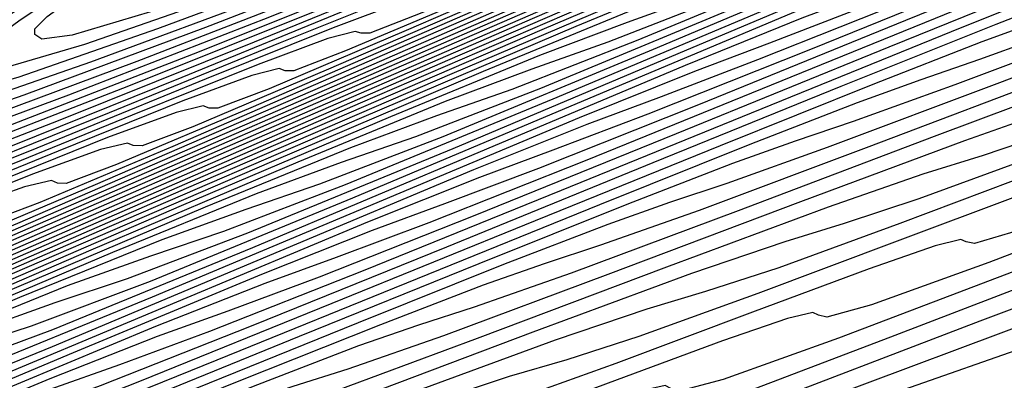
# Model space of a CAD drawing. Extents: x 3249832 to 3255657, y 13789405 to 13793316.
# Tile 267 of 656: x 3254697.57 to 3254706.89, y 13790568.93 to 13790572.35. Entities that reach past the tile are written whole.
import ezdxf

# ---------------------------------------------------------------- set-up
doc = ezdxf.new("R2010")
doc.units = 0
doc.header["$LTSCALE"] = 100
doc.header["$MEASUREMENT"] = 0
for name, color, linetype in [('GRATIO_CON', 10, 'CONTINUOUS'), ('GRATIO_ICON', 7, 'CONTINUOUS'), ('TARGETS_EAST', 7, 'CONTINUOUS')]:
    doc.layers.add(name, color=color, linetype=linetype)

# ---------------------------------------------------------------- blocks, each defined once
blk = doc.blocks.new('Gratio_032316_contours')
at = {"layer": 'GRATIO_CON', "color": 5, "linetype": 'Continuous', "flags": 128}
for points in [[(3254707.3151, 13790569.3237), (3254705.7475, 13790568.7735), (3254703.6476, 13790567.9855), (3254701.4327, 13790567.1382), (3254699.6263, 13790566.4588), (3254698.6125, 13790566.1141), (3254698.2196, 13790566.0298), (3254698.1369, 13790566.071), (3254698.0773, 13790566.1139), (3254697.849, 13790566.0795), (3254697.2838, 13790565.8994), (3254696.2975, 13790565.5417), (3254695.142, 13790565.1179), (3254694.1528, 13790564.7755), (3254693.5454, 13790564.6088), (3254693.0552, 13790564.4992), (3254692.2972, 13790564.2748)], [(3254707.2972, 13790569.5421), (3254705.1536, 13790568.7376), (3254702.893, 13790567.8718), (3254701.0498, 13790567.1762), (3254700.0166, 13790566.8204), (3254699.6178, 13790566.7293), (3254699.5359, 13790566.7662), (3254699.4776, 13790566.8055), (3254699.2468, 13790566.7668), (3254698.6716, 13790566.5805), (3254697.6658, 13790566.2139), (3254696.4869, 13790565.7799), (3254695.4781, 13790565.4281), (3254694.86, 13790565.254), (3254694.3617, 13790565.1374), (3254693.5897, 13790564.9044), (3254692.2903, 13790564.4418)], [(3254708.1657, 13790570.2417), (3254705.8135, 13790569.3391), (3254703.8969, 13790568.6109), (3254702.8247, 13790568.233), (3254702.414, 13790568.1284), (3254702.3338, 13790568.1567), (3254702.2782, 13790568.1888), (3254702.0425, 13790568.1414), (3254701.4472, 13790567.9427), (3254700.4024, 13790567.5583), (3254699.1768, 13790567.1041), (3254698.1289, 13790566.7334), (3254697.4891, 13790566.5443), (3254696.9746, 13790566.4138), (3254696.1747, 13790566.1634), (3254694.8243, 13790565.6775), (3254693.2419, 13790565.0906), (3254691.8917, 13790564.6002)], [(3254715.8335, 13790573.0941), (3254715.4509, 13790572.9923), (3254714.7721, 13790572.8018), (3254713.6443, 13790572.4442), (3254711.9463, 13790571.8479), (3254709.6717, 13790570.9938), (3254707.2737, 13790570.0728), (3254705.3204, 13790569.3283), (3254704.2288, 13790568.9393), (3254703.8121, 13790568.828), (3254703.7327, 13790568.8519), (3254703.6785, 13790568.8804), (3254703.4404, 13790568.8288), (3254702.835, 13790568.6239), (3254701.7706, 13790568.2306), (3254700.5217, 13790567.7662), (3254699.4543, 13790567.386), (3254698.8036, 13790567.1895), (3254698.281, 13790567.052), (3254697.4672, 13790566.793), (3254696.0913, 13790566.2953), (3254694.4786, 13790565.6957), (3254693.1027, 13790565.1942), (3254692.2964, 13790564.9306)], [(3254716.376, 13790573.5893), (3254715.2266, 13790573.2243), (3254713.496, 13790572.6165), (3254711.1777, 13790571.7459), (3254708.734, 13790570.8065), (3254706.744, 13790570.0456), (3254705.6329, 13790569.6456), (3254705.2103, 13790569.5275), (3254705.1316, 13790569.5471), (3254705.0787, 13790569.572), (3254704.8382, 13790569.5161), (3254704.2228, 13790569.305), (3254703.1389, 13790568.9028), (3254701.8666, 13790568.4282), (3254700.7797, 13790568.0387), (3254700.1181, 13790567.8347), (3254699.5875, 13790567.6902), (3254698.7596, 13790567.4225), (3254697.3584, 13790566.9132), (3254695.7152, 13790566.3007), (3254694.3136, 13790565.7882), (3254693.4932, 13790565.5171), (3254693.0177, 13790565.3843), (3254692.5071, 13790565.2251)], [(3254707.037, 13790570.3519), (3254706.6084, 13790570.227), (3254706.5306, 13790570.2424), (3254706.479, 13790570.2637), (3254706.2361, 13790570.2034), (3254705.6107, 13790569.9861), (3254704.5072, 13790569.575), (3254703.2116, 13790569.0903), (3254702.1051, 13790568.6913), (3254701.4327, 13790568.4799), (3254700.894, 13790568.3284), (3254700.0521, 13790568.0521), (3254698.6254, 13790567.531), (3254696.9518, 13790566.9058), (3254695.5246, 13790566.3822), (3254694.69, 13790566.1036), (3254694.207, 13790565.9655), (3254693.6881, 13790565.8009), (3254692.8241, 13790565.4775), (3254691.6208, 13790565.0006)], [(3254715.6275, 13790573.9832), (3254713.1062, 13790573.0051), (3254711.0146, 13790572.1977), (3254709.8451, 13790571.7645), (3254709.4046, 13790571.6261), (3254709.3284, 13790571.6329), (3254709.2796, 13790571.6469), (3254709.0318, 13790571.5781), (3254708.3863, 13790571.3483), (3254707.2437, 13790570.9194), (3254705.9014, 13790570.4145), (3254704.7558, 13790569.9966), (3254704.0618, 13790569.7702), (3254703.5069, 13790569.6048), (3254702.6371, 13790569.3112), (3254701.1594, 13790568.7667), (3254699.4251, 13790568.116), (3254697.9465, 13790567.5701), (3254697.0835, 13790567.2766), (3254696.5857, 13790567.1279), (3254696.05, 13790566.9525), (3254695.1554, 13790566.6145), (3254693.9081, 13790566.1191), (3254692.3963, 13790565.5068)], [(3254707.2463, 13790571.0765), (3254706.0812, 13790570.6492), (3254705.3763, 13790570.4154), (3254704.8134, 13790570.243), (3254703.9296, 13790569.9407), (3254702.4264, 13790569.3846), (3254700.6617, 13790568.721), (3254699.1575, 13790568.1641), (3254698.2803, 13790567.8631), (3254697.775, 13790567.7091), (3254697.231, 13790567.5284), (3254696.3211, 13790567.1831), (3254695.0518, 13790566.6783), (3254693.513, 13790566.0551), (3254691.8244, 13790565.3676)], [(3254707.4066, 13790571.3019), (3254706.6909, 13790571.0606), (3254706.1198, 13790570.8812), (3254705.2221, 13790570.5703), (3254703.6934, 13790570.0024), (3254701.8984, 13790569.3261), (3254700.3685, 13790568.7581), (3254699.4771, 13790568.4496), (3254698.9643, 13790568.2903), (3254698.4119, 13790568.1042), (3254697.4868, 13790567.7516), (3254696.1954, 13790567.2376), (3254694.6297, 13790566.6033), (3254692.9115, 13790565.9037), (3254691.2843, 13790565.2482)], [(3254707.4263, 13790571.5194), (3254706.5146, 13790571.1998), (3254704.9605, 13790570.6203), (3254703.135, 13790569.9312), (3254701.5794, 13790569.352), (3254700.6739, 13790569.0361), (3254700.1536, 13790568.8715), (3254699.5929, 13790568.68), (3254698.6524, 13790568.3202), (3254697.3391, 13790567.7968), (3254695.7464, 13790567.1516), (3254693.9987, 13790566.4398), (3254692.3436, 13790565.7725)], [(3254716.021, 13790575.0147), (3254715.3254, 13790574.7538), (3254714.0851, 13790574.2805), (3254712.6261, 13790573.7248), (3254711.3828, 13790573.2598), (3254710.6345, 13790572.9961), (3254710.0392, 13790572.7959), (3254709.0996, 13790572.4589), (3254707.4945, 13790571.856), (3254705.6083, 13790571.1413), (3254704.0014, 13790570.54), (3254703.0674, 13790570.2091), (3254702.5323, 13790570.0339), (3254701.9549, 13790569.8317), (3254700.9838, 13790569.4572), (3254699.6264, 13790568.9153), (3254697.9798, 13790568.248), (3254696.1729, 13790567.512), (3254694.4621, 13790566.8212), (3254693.136, 13790566.3037), (3254692.3523, 13790566.029)], [(3254716.7132, 13790575.4349), (3254715.4534, 13790574.9527), (3254713.971, 13790574.3869), (3254712.7081, 13790573.9124), (3254711.949, 13790573.6413), (3254711.3457, 13790573.4341), (3254710.392, 13790573.0884), (3254708.7615, 13790572.4738), (3254706.8449, 13790571.7464), (3254705.2123, 13790571.134), (3254704.2642, 13790570.7956), (3254703.7216, 13790570.6151), (3254703.1358, 13790570.4075), (3254702.1495, 13790570.0258), (3254700.7701, 13790569.4745), (3254699.0965, 13790568.7963), (3254697.26, 13790568.0481), (3254695.5214, 13790567.3455), (3254694.1741, 13790566.8183), (3254693.3785, 13790566.5369), (3254692.7648, 13790566.3332), (3254691.83, 13790565.9795)], [(3254716.8217, 13790575.6249), (3254715.3159, 13790575.049), (3254714.0335, 13790574.5651), (3254713.2636, 13790574.2865), (3254712.6521, 13790574.0723), (3254711.6845, 13790573.718), (3254710.0285, 13790573.0917), (3254708.0815, 13790572.3514), (3254706.4233, 13790571.7279), (3254705.461, 13790571.3821), (3254704.9109, 13790571.1963), (3254704.3168, 13790570.9834), (3254703.3151, 13790570.5943), (3254701.9137, 13790570.0338), (3254700.2132, 13790569.3445), (3254698.3471, 13790568.5842), (3254696.5807, 13790567.8698), (3254695.2121, 13790567.333), (3254694.4047, 13790567.0449), (3254693.7822, 13790566.8354), (3254692.8333, 13790566.4737), (3254691.2245, 13790565.8113)], [(3254716.6333, 13790575.7004), (3254715.3467, 13790575.213), (3254714.5745, 13790574.9303), (3254713.9581, 13790574.7103), (3254712.977, 13790574.3475), (3254711.2955, 13790573.7095), (3254709.3181, 13790572.9565), (3254707.6343, 13790572.3219), (3254706.6577, 13790571.9686), (3254706.1002, 13790571.7775), (3254705.4978, 13790571.5592), (3254704.4808, 13790571.1629), (3254703.0574, 13790570.593), (3254701.3299, 13790569.8927), (3254699.4342, 13790569.1204), (3254697.6399, 13790568.3942), (3254696.2502, 13790567.8476), (3254695.4309, 13790567.5528), (3254694.7996, 13790567.3375), (3254693.8366, 13790566.968), (3254692.2029, 13790566.2938)], [(3254716.553, 13790575.9797), (3254715.562, 13790575.6066), (3254713.8296, 13790574.9452), (3254711.7914, 13790574.1667), (3254710.0562, 13790573.5099), (3254709.0513, 13790573.1416), (3254708.4789, 13790572.9399), (3254707.8597, 13790572.7109), (3254706.8122, 13790572.3), (3254705.3447, 13790571.7115), (3254703.5633, 13790570.9892), (3254701.6084, 13790570.1926), (3254699.7585, 13790569.4429), (3254698.3263, 13790568.8769), (3254697.4833, 13790568.5687), (3254696.8344, 13790568.3418), (3254695.8432, 13790567.9566), (3254694.1595, 13790567.2588), (3254692.1788, 13790566.4342)], [(3254716.8545, 13790576.2361), (3254715.0966, 13790575.5631), (3254713.028, 13790574.7717), (3254711.2672, 13790574.1038), (3254710.2481, 13790573.7281), (3254709.6682, 13790573.5211), (3254709.0407, 13790573.2867), (3254707.9778, 13790572.8685), (3254706.4883, 13790572.2707), (3254704.68, 13790571.5375), (3254702.6955, 13790570.7287), (3254700.8177, 13790569.9672), (3254699.3644, 13790569.3915), (3254698.5094, 13790569.0767), (3254697.8518, 13790568.8439), (3254696.8464, 13790568.4509), (3254695.1379, 13790567.7414), (3254693.1277, 13790566.9032), (3254691.4069, 13790566.2103)], [(3254716.3636, 13790576.1809), (3254714.2647, 13790575.3768), (3254712.4781, 13790574.6978), (3254711.4449, 13790574.3146), (3254710.8575, 13790574.1023), (3254710.2216, 13790573.8625), (3254709.1435, 13790573.437), (3254707.632, 13790572.8299), (3254705.7967, 13790572.0857), (3254703.7826, 13790571.2648), (3254701.877, 13790570.4915), (3254700.4025, 13790569.9061), (3254699.5356, 13790569.5846), (3254698.8692, 13790569.346), (3254697.8497, 13790568.9452), (3254696.1162, 13790568.2239), (3254694.0766, 13790567.3722), (3254692.3311, 13790566.6673)], [(3254717.1785, 13790576.625), (3254715.2283, 13790575.8768), (3254713.5682, 13790575.2453), (3254712.6058, 13790574.8873), (3254712.0423, 13790574.6818), (3254711.4026, 13790574.4383), (3254710.3092, 13790574.0056), (3254708.7757, 13790573.3892), (3254706.9134, 13790572.6339), (3254704.8698, 13790571.8009), (3254702.9363, 13790571.0159), (3254701.4405, 13790570.4208), (3254700.5618, 13790570.0926), (3254699.8866, 13790569.8482), (3254698.853, 13790569.4394), (3254697.0945, 13790568.7064), (3254695.0255, 13790567.8412), (3254693.2553, 13790567.1243), (3254692.2093, 13790566.7494)], [(3254716.6712, 13790576.6908), (3254715.5342, 13790576.2578), (3254714.8643, 13790576.0083), (3254714.4041, 13790575.8377), (3254713.7645, 13790575.59), (3254712.6405, 13790575.1427), (3254711.063, 13790574.5076), (3254709.1468, 13790573.7304), (3254707.044, 13790572.8731), (3254705.0548, 13790572.0645), (3254703.5167, 13790571.45), (3254702.6142, 13790571.1085), (3254701.9214, 13790570.8524), (3254700.8596, 13790570.428), (3254699.0512, 13790569.6714), (3254696.9232, 13790568.7792), (3254695.1037, 13790568.0382), (3254694.0307, 13790567.6469), (3254693.3825, 13790567.4502), (3254692.6475, 13790567.2045)], [(3254715.9935, 13790576.5688), (3254715.585, 13790576.4157), (3254714.9455, 13790576.1658), (3254713.8062, 13790575.7112), (3254712.2066, 13790575.0669), (3254710.2635, 13790574.2787), (3254708.1311, 13790573.4092), (3254706.1141, 13790572.5889), (3254704.5547, 13790571.9647), (3254703.6404, 13790571.6164), (3254702.9388, 13790571.3546), (3254701.8628, 13790570.9223), (3254700.0295, 13790570.1539), (3254697.8721, 13790569.2482), (3254696.0278, 13790568.4952), (3254694.9413, 13790568.0957), (3254694.2859, 13790567.8929), (3254693.5422, 13790567.6411), (3254692.2957, 13790567.1443)], [(3254716.1265, 13790576.7417), (3254714.9719, 13790576.2798), (3254713.3503, 13790575.6261), (3254711.3802, 13790574.8269), (3254709.2182, 13790573.9454), (3254707.1734, 13790573.1132), (3254705.5928, 13790572.4793), (3254704.6665, 13790572.1244), (3254703.9562, 13790571.8567), (3254702.8661, 13790571.4166), (3254701.0079, 13790570.6364), (3254698.821, 13790569.7172), (3254696.952, 13790568.9522), (3254695.852, 13790568.5444), (3254695.1894, 13790568.3357), (3254694.4369, 13790568.0776), (3254693.1739, 13790567.5725), (3254691.406, 13790566.8255)], [(3254716.1375, 13790576.8483), (3254714.4939, 13790576.1854), (3254712.4969, 13790575.3751), (3254710.3053, 13790574.4815), (3254708.2326, 13790573.6376), (3254706.6309, 13790572.9939), (3254705.6927, 13790572.6323), (3254704.9736, 13790572.3588), (3254703.8694, 13790571.9109), (3254701.9862, 13790571.1189), (3254699.7698, 13790570.1862), (3254697.8762, 13790569.4092), (3254696.7627, 13790568.9932), (3254696.0928, 13790568.7784), (3254695.3316, 13790568.5142), (3254694.0522, 13790568.0006), (3254692.2604, 13790567.2428)], [(3254716.4792, 13790577.1824), (3254714.5966, 13790576.4179), (3254712.4399, 13790575.5378), (3254710.3462, 13790574.6842), (3254708.707, 13790574.0232), (3254707.7451, 13790573.6482), (3254707.0084, 13790573.3631), (3254705.876, 13790572.8994), (3254703.9429, 13790572.0839), (3254701.6676, 13790571.1242), (3254699.7246, 13790570.3231), (3254698.5841, 13790569.8906), (3254697.8997, 13790569.664), (3254697.121, 13790569.3873), (3254695.8087, 13790568.857), (3254693.969, 13790568.0776), (3254691.7196, 13790567.1058)], [(3254717.1581, 13790577.5548), (3254715.5076, 13790576.8834), (3254713.4661, 13790576.0494), (3254711.3979, 13790575.2055), (3254709.7451, 13790574.5379), (3254708.7713, 13790574.1562), (3254708.0258, 13790573.8652), (3254706.8792, 13790573.3937), (3254704.9212, 13790572.5664), (3254702.6165, 13790571.5931), (3254700.6488, 13790570.7801), (3254699.4948, 13790570.3394), (3254698.8031, 13790570.1067), (3254698.0157, 13790569.8239), (3254696.6869, 13790569.2851), (3254694.8234, 13790568.4949), (3254692.5443, 13790567.5103)], [(3254716.4185, 13790577.3489), (3254714.4922, 13790576.561), (3254712.4495, 13790575.7268), (3254710.7831, 13790575.0525), (3254709.7975, 13790574.6641), (3254709.0432, 13790574.3674), (3254707.8825, 13790573.888), (3254705.8995, 13790573.0489), (3254703.5654, 13790572.0621), (3254701.573, 13790571.2371), (3254700.4054, 13790570.7881), (3254699.7066, 13790570.5495), (3254698.9103, 13790570.2604), (3254697.5652, 13790569.7133), (3254695.6777, 13790568.9123), (3254693.3691, 13790567.9148), (3254690.811, 13790566.801)], [(3254717.3295, 13790577.8145), (3254715.5184, 13790577.0726), (3254713.5012, 13790576.2481), (3254711.8212, 13790575.5671), (3254710.8237, 13790575.172), (3254710.0606, 13790574.8695), (3254708.8858, 13790574.3823), (3254706.8779, 13790573.5314), (3254704.5142, 13790572.5311), (3254702.4971, 13790571.6941), (3254701.3161, 13790571.2369), (3254700.61, 13790570.9922), (3254699.805, 13790570.697), (3254698.4434, 13790570.1414), (3254696.5321, 13790569.3297), (3254694.1939, 13790568.3193), (3254691.603, 13790567.1912)], [(3254720.2793, 13790579.3286), (3254719.7891, 13790579.0529), (3254719.6063, 13790578.9547), (3254719.5786, 13790578.942), (3254719.5355, 13790578.9211), (3254719.2331, 13790578.79), (3254718.4092, 13790578.4448), (3254716.9321, 13790577.8348), (3254715.1926, 13790577.1217), (3254713.712, 13790576.5203), (3254712.8211, 13790576.1654), (3254712.0885, 13790575.871), (3254710.8924, 13790575.3708), (3254708.8345, 13790574.4964), (3254706.412, 13790573.4691), (3254704.3455, 13790572.6081), (3254703.1375, 13790572.1344), (3254702.4169, 13790571.8777), (3254701.5944, 13790571.5701), (3254700.1999, 13790570.9977), (3254698.2407, 13790570.1644), (3254695.8434, 13790569.1283), (3254693.1869, 13790567.9716), (3254690.6598, 13790566.8715)], [(3254719.7001, 13790579.1018), (3254719.5605, 13790579.0306), (3254719.5388, 13790579.0222), (3254719.5026, 13790579.0032), (3254719.2468, 13790578.8892), (3254718.5479, 13790578.5933), (3254717.2933, 13790578.0734), (3254715.8153, 13790577.4669), (3254714.5571, 13790576.9557), (3254713.7901, 13790576.6499), (3254713.0988, 13790576.3702), (3254711.8956, 13790575.8651), (3254709.8129, 13790574.9789), (3254707.3609, 13790573.9381), (3254705.2697, 13790573.065), (3254704.0482, 13790572.5831), (3254703.3204, 13790572.3205), (3254702.4891, 13790572.0067), (3254701.0782, 13790571.4259), (3254699.0951, 13790570.5818), (3254696.6682, 13790569.5328), (3254693.9789, 13790568.3618), (3254691.4206, 13790567.2479)], [(3254719.5035, 13790579.0932), (3254719.4737, 13790579.0774), (3254719.2631, 13790578.9833), (3254718.6878, 13790578.7395), (3254717.6549, 13790578.3114), (3254716.438, 13790577.8119), (3254715.4021, 13790577.3911), (3254714.7591, 13790577.1343), (3254714.109, 13790576.8694), (3254712.8989, 13790576.3594), (3254710.7912, 13790575.4614), (3254708.3097, 13790574.4071), (3254706.1939, 13790573.522), (3254704.9589, 13790573.0318), (3254704.2238, 13790572.7633), (3254703.3838, 13790572.4432), (3254701.9564, 13790571.854), (3254699.9494, 13790570.9991), (3254697.493, 13790569.9373), (3254694.7709, 13790568.7519), (3254692.1814, 13790567.6243)], [(3254719.4447, 13790579.1516), (3254719.2796, 13790579.0771), (3254718.8277, 13790578.8856), (3254718.0165, 13790578.5493), (3254717.0608, 13790578.157), (3254716.2472, 13790577.8265), (3254715.7281, 13790577.6188), (3254715.1193, 13790577.3686), (3254713.9022, 13790576.8537), (3254711.7695, 13790575.9439), (3254709.2586, 13790574.8761), (3254707.1181, 13790573.979), (3254705.8695, 13790573.4806), (3254705.1272, 13790573.206), (3254704.2785, 13790572.8798), (3254702.8347, 13790572.2822), (3254700.8038, 13790571.4165), (3254698.3177, 13790570.3418), (3254695.5628, 13790569.1421), (3254692.9422, 13790568.0008), (3254690.9131, 13790567.1259)], [(3254719.1077, 13790579.1776), (3254718.7397, 13790579.0251), (3254718.3063, 13790578.8472), (3254717.9372, 13790578.6973), (3254717.6661, 13790578.5877), (3254717.1398, 13790578.367), (3254715.9088, 13790577.8423), (3254713.7262, 13790576.9089), (3254711.1564, 13790575.8141), (3254708.9664, 13790574.893), (3254707.6909, 13790574.3781), (3254706.9341, 13790574.0915), (3254706.0679, 13790573.7529), (3254704.5912, 13790573.1385), (3254702.5124, 13790572.2512), (3254699.9673, 13790571.1508), (3254697.1467, 13790569.9225), (3254694.4637, 13790568.7536), (3254692.3866, 13790567.8568)], [(3254718.7823, 13790579.1326), (3254718.6351, 13790579.0722), (3254718.15, 13790578.8662), (3254716.912, 13790578.3365), (3254714.7045, 13790577.3914), (3254712.1053, 13790576.2831), (3254709.8906, 13790575.35), (3254708.6016, 13790574.8268), (3254707.8376, 13790574.5343), (3254706.9625, 13790574.1895), (3254705.4694, 13790573.5666), (3254703.3668, 13790572.6686), (3254700.792, 13790571.5553), (3254697.9387, 13790570.3127), (3254695.2245, 13790569.13), (3254693.1233, 13790568.2223), (3254691.9687, 13790567.7422)], [(3254718.8229, 13790579.222), (3254717.6178, 13790578.7038), (3254715.4603, 13790577.7787), (3254712.9198, 13790576.6945), (3254710.7553, 13790575.7814), (3254709.4947, 13790575.268), (3254708.7388, 13790574.9761), (3254707.8572, 13790574.6261), (3254706.3477, 13790573.9948), (3254704.2211, 13790573.086), (3254701.6168, 13790571.9598), (3254698.7307, 13790570.7029), (3254695.9853, 13790569.5064), (3254693.86, 13790568.5878), (3254692.6923, 13790568.1012), (3254692.2531, 13790567.9471)], [(3254718.8408, 13790579.2995), (3254717.746, 13790578.8246), (3254715.7843, 13790577.9811), (3254713.4735, 13790576.9941), (3254711.5046, 13790576.1634), (3254710.3535, 13790575.6945), (3254709.6358, 13790575.4161), (3254708.7519, 13790575.0626), (3254707.2259, 13790574.423), (3254705.0755, 13790573.5033), (3254702.4416, 13790572.3643), (3254699.5226, 13790571.0931), (3254696.7461, 13790569.8828), (3254694.5967, 13790568.9532), (3254693.4159, 13790568.4602), (3254692.9722, 13790568.3031), (3254692.8904, 13790568.3173), (3254692.8299, 13790568.3516), (3254692.5856, 13790568.3088)], [(3254718.8783, 13790579.4507), (3254718.0032, 13790579.0646), (3254716.4323, 13790578.3854), (3254714.581, 13790577.5933), (3254713.0032, 13790576.9274), (3254712.0712, 13790576.5476), (3254711.4297, 13790576.296), (3254710.5413, 13790575.9357), (3254708.9824, 13790575.2793), (3254706.7842, 13790574.3381), (3254704.0911, 13790573.1733), (3254701.1066, 13790571.8734), (3254698.2677, 13790570.6356), (3254696.0701, 13790569.6842), (3254694.8632, 13790569.1782), (3254694.4103, 13790569.015), (3254694.3283, 13790569.0263), (3254694.2687, 13790569.0577), (3254694.0216, 13790569.0103), (3254693.4115, 13790568.7991), (3254692.3225, 13790568.3683)], [(3254718.1329, 13790579.1815), (3254716.7567, 13790578.5866), (3254715.1348, 13790577.8927), (3254713.7525, 13790577.3094), (3254712.9301, 13790576.9741), (3254712.3267, 13790576.736), (3254711.436, 13790576.3723), (3254709.8607, 13790575.7074), (3254707.6385, 13790574.7554), (3254704.9159, 13790573.5778), (3254701.8985, 13790572.2636), (3254699.0284, 13790571.012), (3254696.8068, 13790570.0496), (3254695.5868, 13790569.5373), (3254695.1293, 13790569.371), (3254695.0472, 13790569.3808), (3254694.9881, 13790569.4108), (3254694.7396, 13790569.3611), (3254694.1239, 13790569.1462), (3254693.0235, 13790568.7099), (3254691.5611, 13790568.1154)], [(3254718.2626, 13790579.2987), (3254717.0811, 13790578.7879), (3254715.6885, 13790578.1922), (3254714.5018, 13790577.6914), (3254713.789, 13790577.4006), (3254713.2236, 13790577.176), (3254712.3307, 13790576.8089), (3254710.7389, 13790576.1356), (3254708.4928, 13790575.1728), (3254705.7407, 13790573.9823), (3254702.6905, 13790572.6538), (3254699.7892, 13790571.3884), (3254697.5435, 13790570.4151), (3254696.3105, 13790569.8963), (3254695.8484, 13790569.7269), (3254695.7661, 13790569.7353), (3254695.7076, 13790569.7638), (3254695.4576, 13790569.7119), (3254694.8363, 13790569.4933), (3254693.7245, 13790569.0515), (3254692.2465, 13790568.4503)], [(3254718.3924, 13790579.4158), (3254717.4055, 13790578.9893), (3254716.2423, 13790578.4917), (3254715.2511, 13790578.0733), (3254714.6478, 13790577.8271), (3254714.1206, 13790577.616), (3254713.2254, 13790577.2454), (3254711.6172, 13790576.5637), (3254709.3472, 13790575.5902), (3254706.5654, 13790574.3868), (3254703.4824, 13790573.044), (3254700.55, 13790571.7648), (3254698.2803, 13790570.7806), (3254697.0341, 13790570.2553), (3254696.5674, 13790570.0829), (3254696.485, 13790570.0898), (3254696.427, 13790570.1169), (3254696.1757, 13790570.0627), (3254695.5487, 13790569.8404), (3254694.4256, 13790569.3931), (3254692.9318, 13790568.7852), (3254691.2547, 13790568.1109)], [(3254717.3499, 13790579.0906), (3254716.7497, 13790578.8373), (3254716.3656, 13790578.6802), (3254715.9145, 13790578.4959), (3254715.0147, 13790578.1186), (3254713.3737, 13790577.42), (3254711.0559, 13790576.4249), (3254708.215, 13790575.1958), (3254705.0664, 13790573.8243), (3254702.0716, 13790572.5176), (3254699.7537, 13790571.5115), (3254698.4813, 13790570.9734), (3254698.0055, 13790570.7948), (3254697.9228, 13790570.7988), (3254697.8659, 13790570.8229), (3254697.6117, 13790570.7643), (3254696.9736, 13790570.5346), (3254695.8276, 13790570.0764), (3254694.3024, 13790569.455), (3254692.5897, 13790568.7662)], [(3254717.2244, 13790579.1067), (3254716.8115, 13790578.9359), (3254715.9094, 13790578.5551), (3254714.2519, 13790577.8482), (3254711.9102, 13790576.8423), (3254709.0397, 13790575.6003), (3254705.8583, 13790574.2145), (3254702.8324, 13790572.894), (3254700.4904, 13790571.877), (3254699.205, 13790571.3324), (3254698.7246, 13790571.1508), (3254698.6417, 13790571.1533), (3254698.5853, 13790571.176), (3254698.3297, 13790571.1151), (3254697.686, 13790570.8817), (3254696.5286, 13790570.418), (3254694.9878, 13790569.7898), (3254693.2572, 13790569.0939), (3254691.5297, 13790568.4235)], [(3254717.7085, 13790579.3759), (3254716.8041, 13790578.9917), (3254715.1302, 13790578.2763), (3254712.7645, 13790577.2596), (3254709.8645, 13790576.0048), (3254706.6503, 13790574.6047), (3254703.5931, 13790573.2704), (3254701.2271, 13790572.2425), (3254699.9286, 13790571.6914), (3254699.4436, 13790571.5068), (3254699.3607, 13790571.5078), (3254699.3047, 13790571.529), (3254699.0478, 13790571.4658), (3254698.3984, 13790571.2288), (3254697.2297, 13790570.7596), (3254695.6731, 13790570.1247), (3254693.9247, 13790569.4216), (3254692.1794, 13790568.7442)], [(3254717.7531, 13790579.453), (3254716.0492, 13790578.7221), (3254713.6435, 13790577.6873), (3254710.7002, 13790576.4139), (3254707.4455, 13790574.9962), (3254704.3543, 13790573.6469), (3254701.9638, 13790572.6079), (3254700.6522, 13790572.0504), (3254700.1627, 13790571.8627), (3254700.0796, 13790571.8623), (3254700.0242, 13790571.8821), (3254699.7658, 13790571.8166), (3254699.1108, 13790571.5759), (3254697.9307, 13790571.1013), (3254696.3584, 13790570.4596), (3254694.5922, 13790569.7492), (3254692.8291, 13790569.0648), (3254691.263, 13790568.4866)], [(3254717.9944, 13790579.6605), (3254716.6468, 13790579.082), (3254714.6521, 13790578.2227), (3254712.0398, 13790577.0904), (3254708.9376, 13790575.7374), (3254705.8644, 13790574.3948), (3254703.4372, 13790573.3389), (3254702.0995, 13790572.7685), (3254701.6008, 13790572.5746), (3254701.5174, 13790572.5713), (3254701.463, 13790572.5882), (3254701.2018, 13790572.5182), (3254700.5356, 13790572.2701), (3254699.3327, 13790571.7845), (3254697.7291, 13790571.1294), (3254695.9272, 13790570.4046), (3254694.1285, 13790569.7062), (3254692.531, 13790569.1154)], [(3254716.9457, 13790579.2622), (3254715.1564, 13790578.4904), (3254712.7097, 13790577.4287), (3254709.6837, 13790576.1079), (3254706.6195, 13790574.7688), (3254704.1739, 13790573.7043), (3254702.8231, 13790573.1275), (3254702.3199, 13790572.9306), (3254702.2363, 13790572.9258), (3254702.1824, 13790572.9412), (3254701.9199, 13790572.869), (3254701.248, 13790572.6172), (3254700.0338, 13790572.1261), (3254698.4144, 13790571.4642), (3254696.5947, 13790570.7322), (3254694.7782, 13790570.0269), (3254693.1651, 13790569.4297), (3254691.9543, 13790569.0186)], [(3254717.2446, 13790579.4421), (3254715.6608, 13790578.758), (3254713.3795, 13790577.7669), (3254710.4297, 13790576.4785), (3254707.3745, 13790575.1427), (3254704.9107, 13790574.0698), (3254703.5467, 13790573.4865), (3254703.0389, 13790573.2866), (3254702.9552, 13790573.2803), (3254702.9019, 13790573.2942), (3254702.6379, 13790573.2198), (3254701.9604, 13790572.9643), (3254700.7348, 13790572.4677), (3254699.0998, 13790571.7991), (3254697.2622, 13790571.0599), (3254695.4279, 13790570.3475), (3254693.7991, 13790569.7441), (3254692.5769, 13790569.3278)], [(3254717.5437, 13790579.6217), (3254716.1652, 13790579.0255), (3254714.0494, 13790578.1051), (3254711.1758, 13790576.849), (3254708.1296, 13790575.5167), (3254705.6474, 13790574.4353), (3254704.2704, 13790573.8456), (3254703.758, 13790573.6425), (3254703.6741, 13790573.6348), (3254703.6213, 13790573.6473), (3254703.3559, 13790573.5705), (3254702.6728, 13790573.3114), (3254701.4358, 13790572.8094), (3254699.7851, 13790572.134), (3254697.9297, 13790571.3875), (3254696.0776, 13790570.6682), (3254694.4331, 13790570.0585), (3254693.1995, 13790569.6369), (3254693.1995, 13790569.6369), (3254692.5123, 13790569.4529)], [(3254707.1208, 13790575.1662), (3254705.7176, 13790574.5636), (3254705.1961, 13790574.3545), (3254705.112, 13790574.3438), (3254705.0602, 13790574.3534), (3254704.7919, 13790574.2721), (3254704.0976, 13790574.0056), (3254702.8379, 13790573.4926), (3254701.1558, 13790572.8038), (3254699.2646, 13790572.0429), (3254697.377, 13790571.3096)], [(3254707.8575, 13790575.5317), (3254706.4412, 13790574.9226), (3254705.9151, 13790574.7104), (3254705.8309, 13790574.6983), (3254705.7796, 13790574.7064), (3254705.51, 13790574.6229), (3254704.81, 13790574.3527), (3254703.5389, 13790573.8342), (3254701.8411, 13790573.1387), (3254699.9321, 13790572.3705), (3254698.0267, 13790571.6302), (3254696.3352, 13790571.0016)], [(3254707.1712, 13790575.2844), (3254706.635, 13790575.0667), (3254706.5498, 13790575.0528), (3254706.499, 13790575.0595), (3254706.228, 13790574.9737), (3254705.5224, 13790574.6999), (3254704.2399, 13790574.1759), (3254702.5264, 13790573.4735), (3254700.5996, 13790572.6982), (3254698.6764, 13790571.9509), (3254696.9693, 13790571.316)], [(3254706.946, 13790575.3245), (3254706.2348, 13790575.047), (3254704.9409, 13790574.5175), (3254703.2117, 13790573.8084), (3254701.2671, 13790573.0259), (3254699.3261, 13790572.2716), (3254697.6033, 13790571.6304), (3254696.3126, 13790571.1827)], [(3254707.6596, 13790575.7412), (3254706.343, 13790575.2007), (3254704.5824, 13790574.4782), (3254702.6021, 13790573.6812), (3254700.6254, 13790572.9129), (3254698.8714, 13790572.2592), (3254697.5579, 13790571.8011), (3254697.5579, 13790571.8011), (3254696.8302, 13790571.5899), (3254696.5432, 13790571.5571), (3254696.4789, 13790571.604), (3254696.4746, 13790571.6615), (3254696.5889, 13790571.7783), (3254696.9357, 13790572.0326), (3254697.6084, 13790572.4867), (3254698.619, 13790573.1397), (3254699.9593, 13790573.9748), (3254701.5823, 13790574.9557), (3254703.2866, 13790575.9679), (3254704.8323, 13790576.8776), (3254706.0267, 13790577.5782), (3254706.8665, 13790578.0728), (3254707.3956, 13790578.3919)], [(3254707.044, 13790575.5424), (3254705.2677, 13790574.8131), (3254703.2696, 13790574.0088), (3254701.2751, 13790573.2336), (3254699.5054, 13790572.5735), (3254698.1805, 13790572.1102), (3254698.1805, 13790572.1102), (3254697.4471, 13790571.8952), (3254697.1585, 13790571.8597), (3254697.0946, 13790571.9047), (3254697.0911, 13790571.961), (3254697.2072, 13790572.0778), (3254697.5575, 13790572.3337), (3254698.2365, 13790572.7915), (3254699.2564, 13790573.4503), (3254700.6088, 13790574.2929), (3254702.2464, 13790575.2826), (3254703.9661, 13790576.304), (3254705.5257, 13790577.2219), (3254706.7309, 13790577.9288), (3254707.5783, 13790578.4276)], [(3254707.7451, 13790575.884), (3254705.9531, 13790575.148), (3254703.9371, 13790574.3365), (3254701.9248, 13790573.5543), (3254700.1394, 13790572.8879), (3254698.8031, 13790572.4194), (3254698.8031, 13790572.4194), (3254698.0639, 13790572.2005), (3254697.7737, 13790572.1623), (3254697.7103, 13790572.2054), (3254697.7077, 13790572.2606), (3254697.8254, 13790572.3773), (3254698.1793, 13790572.6348), (3254698.8647, 13790573.0964), (3254699.8937, 13790573.7609), (3254701.2582, 13790574.611), (3254702.9105, 13790575.6096), (3254704.6455, 13790576.6401), (3254706.2191, 13790577.5662), (3254707.435, 13790578.2794)]]:
    blk.add_lwpolyline(points, dxfattribs=at)
at = {"layer": 'GRATIO_ICON', "color": 7, "linetype": 'Continuous', "flags": 128}
for points in [[(3254708.8469, 13790570.3107), (3254706.6596, 13790569.4897), (3254704.3532, 13790568.6055), (3254702.4733, 13790567.8935), (3254701.4206, 13790567.5267), (3254701.0159, 13790567.4289), (3254700.9348, 13790567.4614), (3254700.8779, 13790567.4972), (3254700.6447, 13790567.4541), (3254700.0594, 13790567.2616), (3254699.0341, 13790566.8861), (3254697.8318, 13790566.442), (3254696.8035, 13790566.0807), (3254696.1745, 13790565.8991), (3254695.6681, 13790565.7756), (3254694.8822, 13790565.5339), (3254693.5573, 13790565.0596), (3254692.0053, 13790564.4855)], [(3254706.9985, 13790570.6672), (3254705.8755, 13790570.2472), (3254704.5565, 13790569.7524), (3254703.4305, 13790569.344), (3254702.7472, 13790569.125), (3254702.2004, 13790568.9666), (3254701.3446, 13790568.6816), (3254699.8924, 13790568.1489), (3254698.1885, 13790567.5109), (3254696.7356, 13790566.9761), (3254695.8867, 13790566.6901), (3254695.3964, 13790566.5467), (3254694.869, 13790566.3767), (3254693.9897, 13790566.046), (3254692.7645, 13790565.5599), (3254691.2796, 13790564.9586)], [(3254707.8071, 13790571.8293), (3254706.2275, 13790571.2381), (3254704.3716, 13790570.5362), (3254702.7904, 13790569.946), (3254701.8706, 13790569.6226), (3254701.3429, 13790569.4527), (3254700.7739, 13790569.2559), (3254699.8181, 13790568.8887), (3254698.4828, 13790568.3561), (3254696.8631, 13790567.6998), (3254695.0858, 13790566.9759), (3254693.4029, 13790566.2968), (3254692.0979, 13790565.7891)], [(3254715.8167, 13790575.5476), (3254715.2556, 13790575.345), (3254714.2695, 13790574.9771), (3254712.5626, 13790574.3274), (3254710.5548, 13790573.5616), (3254708.8452, 13790572.9159), (3254707.8545, 13790572.5551), (3254707.2895, 13790572.3587), (3254706.6787, 13790572.135), (3254705.6465, 13790571.7314), (3254704.201, 13790571.1522), (3254702.4466, 13790570.441), (3254700.5213, 13790569.6565), (3254698.6992, 13790568.9185), (3254697.2883, 13790568.3622), (3254696.4571, 13790568.0608), (3254695.817, 13790567.8396), (3254694.8399, 13790567.4623), (3254693.1812, 13790566.7763), (3254691.2299, 13790565.9652)], [(3254715.9497, 13790576.2839), (3254714.5512, 13790575.7515), (3254713.735, 13790575.4478), (3254713.2232, 13790575.2598), (3254712.5836, 13790575.0142), (3254711.4749, 13790574.5741), (3254709.9193, 13790573.9484), (3254708.0301, 13790573.1822), (3254705.9569, 13790572.337), (3254703.9956, 13790571.5402), (3254702.4786, 13790570.9354), (3254701.588, 13790570.6005), (3254700.904, 13790570.3503), (3254699.8563, 13790569.9337), (3254698.0729, 13790569.1889), (3254695.9743, 13790568.3102), (3254694.1795, 13790567.5812), (3254693.12, 13790567.1982), (3254692.4791, 13790567.0074)], [(3254715.6376, 13790576.7446), (3254713.6136, 13790575.9234), (3254711.3924, 13790575.0176), (3254709.2919, 13790574.1619), (3254707.6689, 13790573.5086), (3254706.7189, 13790573.1403), (3254705.991, 13790572.861), (3254704.8727, 13790572.4051), (3254702.9645, 13790571.6014), (3254700.7187, 13790570.6552), (3254698.8004, 13790569.8662), (3254697.6734, 13790569.4419), (3254696.9963, 13790569.2212), (3254696.2263, 13790568.9507), (3254694.9304, 13790568.4288), (3254693.1147, 13790567.6602), (3254690.8948, 13790566.7013)], [(3254720.4874, 13790579.3505), (3254719.8782, 13790579.0041), (3254719.6521, 13790578.8788), (3254719.6185, 13790578.8618), (3254719.5685, 13790578.8389), (3254719.2194, 13790578.6906), (3254718.2705, 13790578.2961), (3254716.5709, 13790577.596), (3254714.57, 13790576.7764), (3254712.867, 13790576.0849), (3254711.8521, 13790575.6809), (3254711.0783, 13790575.3718), (3254709.8891, 13790574.8766), (3254707.8562, 13790574.0139), (3254705.4631, 13790573.0001), (3254703.4213, 13790572.1511), (3254702.2268, 13790571.6856), (3254701.5135, 13790571.435), (3254700.6997, 13790571.1336), (3254699.3217, 13790570.5696), (3254697.3864, 13790569.747), (3254695.0187, 13790568.7238), (3254692.395, 13790567.5814)], [(3254719.2961, 13790579.1707), (3254718.9677, 13790579.0316), (3254718.3781, 13790578.7872), (3254717.6835, 13790578.5021), (3254717.0922, 13790578.2619), (3254716.6971, 13790578.1033), (3254716.1295, 13790577.8678), (3254714.9055, 13790577.348), (3254712.7478, 13790576.4264), (3254710.2075, 13790575.3451), (3254708.0423, 13790574.436), (3254706.7802, 13790573.9293), (3254706.0307, 13790573.6488), (3254705.1732, 13790573.3164), (3254703.7129, 13790572.7103), (3254701.6581, 13790571.8339), (3254699.1425, 13790570.7463), (3254696.3548, 13790569.5323), (3254693.703, 13790568.3772), (3254691.6499, 13790567.4914)], [(3254718.8588, 13790579.3768), (3254717.8742, 13790578.9455), (3254716.1082, 13790578.1835), (3254714.0272, 13790577.2937), (3254712.2539, 13790576.5454), (3254711.2124, 13790576.121), (3254710.5327, 13790575.8561), (3254709.6466, 13790575.4992), (3254708.1042, 13790574.8511), (3254705.9298, 13790573.9207), (3254703.2664, 13790572.7688), (3254700.3146, 13790571.4832), (3254697.5069, 13790570.2592), (3254695.3334, 13790569.3187), (3254694.1396, 13790568.8192), (3254693.6912, 13790568.6591), (3254693.6094, 13790568.6718), (3254693.5493, 13790568.7047), (3254693.3036, 13790568.6596), (3254692.6991, 13790568.4519), (3254691.6215, 13790568.0267)], [(3254717.7298, 13790579.1906), (3254716.7961, 13790578.7911), (3254716.0004, 13790578.4553), (3254715.5067, 13790578.2536), (3254715.0176, 13790578.056), (3254714.1201, 13790577.682), (3254712.4954, 13790576.9919), (3254710.2015, 13790576.0075), (3254707.3902, 13790574.7913), (3254704.2744, 13790573.4342), (3254701.3108, 13790572.1412), (3254699.017, 13790571.1461), (3254697.7577, 13790570.6143), (3254697.2865, 13790570.4389), (3254697.2039, 13790570.4443), (3254697.1464, 13790570.4699), (3254696.8937, 13790570.4135), (3254696.2612, 13790570.1875), (3254695.1266, 13790569.7348), (3254693.6171, 13790569.1201), (3254691.9222, 13790568.4386)], [(3254717.8736, 13790579.5574), (3254716.3479, 13790578.9023), (3254714.1477, 13790577.9552), (3254711.37, 13790576.7522), (3254708.1915, 13790575.3668), (3254705.1094, 13790574.0209), (3254702.7005, 13790572.9734), (3254701.3759, 13790572.4095), (3254700.8817, 13790572.2187), (3254700.7985, 13790572.2168), (3254700.7436, 13790572.2351), (3254700.4838, 13790572.1674), (3254699.8232, 13790571.923), (3254698.6317, 13790571.4429), (3254697.0438, 13790570.7945), (3254695.2597, 13790570.0769), (3254693.4788, 13790569.3855), (3254691.897, 13790568.801)], [(3254708.8846, 13790575.8906), (3254706.3841, 13790574.8008), (3254704.994, 13790574.2046), (3254704.477, 13790573.9985), (3254704.393, 13790573.9893), (3254704.3407, 13790574.0003), (3254704.0739, 13790573.9213), (3254703.3852, 13790573.6585), (3254702.1368, 13790573.151), (3254700.4704, 13790572.4689), (3254698.5971, 13790571.7152), (3254696.7273, 13790570.9889)], [(3254706.9472, 13790575.3941), (3254705.642, 13790574.8591), (3254703.8971, 13790574.1433), (3254701.9346, 13790573.3535), (3254699.9757, 13790572.5923), (3254698.2373, 13790571.9448), (3254696.9352, 13790571.4919), (3254696.9352, 13790571.4919), (3254696.2134, 13790571.2846), (3254695.928, 13790571.2545), (3254695.8632, 13790571.3033), (3254695.8581, 13790571.362), (3254695.9707, 13790571.4788), (3254696.3139, 13790571.7315), (3254696.9802, 13790572.1818), (3254697.9817, 13790572.829), (3254699.3099, 13790573.6566), (3254700.9183, 13790574.6287), (3254702.6072, 13790575.6318), (3254704.1389, 13790576.5333), (3254705.3225, 13790577.2276), (3254706.1546, 13790577.718), (3254706.6786, 13790578.035), (3254707.008, 13790578.2458)]]:
    blk.add_lwpolyline(points, dxfattribs=at)

msp = doc.modelspace()

# ---------------------------------------------------------------- block references
at = {"layer": 'TARGETS_EAST'}
msp.add_blockref('Gratio_032316_contours', (0, 0), dxfattribs=at)

doc.saveas('drawing.dxf')
